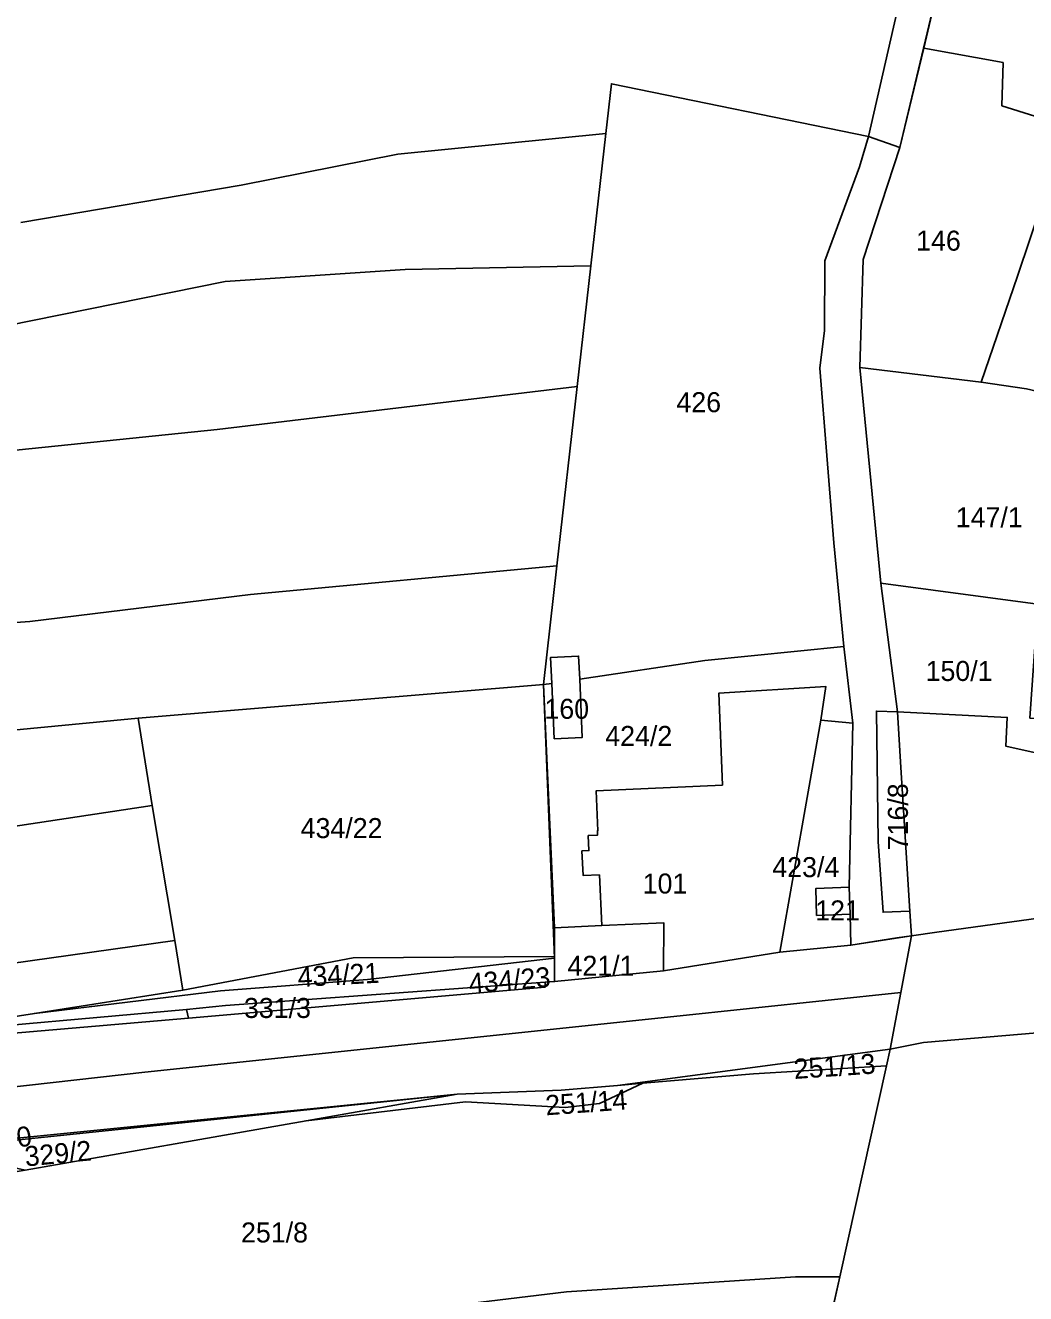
# Model space of a CAD drawing. Extents: x -629983 to -626385, y -1072828 to -1067897.
# Drawn here: x -627910.7 to -627760.7, y -1070855.3 to -1070665.2 of the extents above; entities that cross this region are included whole.
import ezdxf

# ---------------------------------------------------------------- set-up
doc = ezdxf.new("R2010")
doc.units = 0
for name, color, linetype in [('Parcela nároku', 7, 'Continuous'), ('Parcelní číslo', 7, 'Continuous'), ('Plocha PÚ', 7, 'Continuous'), ('Silnice ŘSD', 7, 'Continuous'), ('Vnitřní obvod_šetřený', 7, 'Continuous')]:
    doc.layers.add(name, color=color, linetype=linetype)

msp = doc.modelspace()

# ---------------------------------------------------------------- linework, layer by layer
at = {"layer": 'Parcela nároku'}
for points in [[(-627772.16, -1070652.46), (-627763.86, -1070622.81), (-627709.63, -1070637.02), (-627713.35, -1070649.42), (-627714.22, -1070652.04), (-627688.97, -1070661.79), (-627701.56, -1070682.02), (-627704.43, -1070680.74), (-627700.66, -1070671.43), (-627729.41, -1070659.79), (-627732.99, -1070668.64), (-627739.76, -1070664.48), (-627749.05, -1070661.81), (-627754.38, -1070680.37), (-627764.27, -1070677.26), (-627764.08, -1070670.78), (-627775.97, -1070668.61)], [(-627785.05, -1070700.29), (-627779.57, -1070683.51), (-627775.97, -1070668.61), (-627764.08, -1070670.78), (-627764.27, -1070677.26), (-627754.38, -1070680.37), (-627761.93, -1070702.79), (-627767.39, -1070718.71), (-627785.58, -1070716.47)], [(-627833.01, -1070764.02), (-627830.99, -1070746.2), (-627827.95, -1070719.34), (-627825.9, -1070701.23), (-627823.66, -1070681.44), (-627822.81, -1070673.96), (-627784.25, -1070681.85), (-627785.62, -1070686.43), (-627790.83, -1070700.51), (-627790.89, -1070710.93), (-627791.59, -1070716.59), (-627789.45, -1070742.76), (-627787.95, -1070758.33), (-627808.83, -1070760.42), (-627827.57, -1070763.21), (-627827.73, -1070759.76), (-627831.94, -1070759.95), (-627831.77, -1070763.84)], [(-627705.54, -1070693.57), (-627721.56, -1070688.68), (-627739.98, -1070684.3), (-627743.14, -1070683.88), (-627745.41, -1070683.18), (-627754.38, -1070680.37), (-627761.93, -1070702.79), (-627767.39, -1070718.71), (-627760.6, -1070719.71), (-627735.24, -1070725.59), (-627732.58, -1070726.16), (-627709.89, -1070729.29), (-627705.08, -1070729.89), (-627705.14, -1070707.83), (-627708.76, -1070704.01), (-627708.14, -1070701.82), (-627707.4, -1070700.05), (-627700.95, -1070701.85), (-627699.15, -1070695.86)], [(-628089.53, -1070723.69), (-628119.2, -1070724.29), (-628143.14, -1070723.63), (-628169.3, -1070721.91), (-628208.02, -1070718.77), (-628210.4, -1070740.59), (-628200.21, -1070741.84), (-628160.37, -1070744.83), (-628148.47, -1070745.57), (-628116.56, -1070746.01), (-628089.45, -1070744.15), (-628011.54, -1070738.64), (-627997, -1070736.78), (-627949.38, -1070732.03), (-627913.55, -1070729.01), (-627881.94, -1070725.77), (-627827.95, -1070719.34), (-627825.9, -1070701.23), (-627853.73, -1070701.79), (-627880.72, -1070703.61), (-627913.59, -1070710.23), (-627936.72, -1070712.94), (-627967.91, -1070715.76), (-628030.92, -1070720.12)], [(-627785.58, -1070716.47), (-627767.39, -1070718.71), (-627760.6, -1070719.71), (-627735.24, -1070725.59), (-627736.49, -1070733.3), (-627746.07, -1070731.77), (-627748.26, -1070745.92), (-627749.15, -1070752.67), (-627758.88, -1070751.98), (-627782.41, -1070748.82)], [(-628010.48, -1070761.71), (-627980.13, -1070759.5), (-627910.01, -1070754.54), (-627876.95, -1070750.54), (-627830.99, -1070746.2), (-627833.01, -1070764.02), (-627893.78, -1070769.03), (-627928.72, -1070772.38), (-627984.57, -1070776.96), (-628009.29, -1070779.27)], [(-627760.07, -1070769.04), (-627750.54, -1070769.34), (-627741.2, -1070776.15), (-627738.16, -1070776.76), (-627738.56, -1070778.84), (-627763.69, -1070773.24), (-627763.46, -1070768.95), (-627779.92, -1070768.08), (-627782.41, -1070748.82), (-627758.88, -1070751.98)], [(-627824.61, -1070792.54), (-627824.26, -1070800.15), (-627831.35, -1070800.48), (-627833.01, -1070764.02), (-627831.77, -1070763.84), (-627831.4, -1070772.13), (-627827.18, -1070771.94), (-627827.57, -1070763.21), (-627808.83, -1070760.42), (-627787.95, -1070758.33), (-627786.6, -1070769.79), (-627791.42, -1070769.33), (-627790.67, -1070764.29), (-627806.73, -1070765.32), (-627806.18, -1070779.08), (-627825.11, -1070779.97), (-627824.83, -1070785.93), (-627824.91, -1070785.93), (-627824.88, -1070786.59), (-627826.28, -1070786.66), (-627826.18, -1070788.91), (-627827.23, -1070788.96), (-627827.05, -1070792.66)], [(-627827.18, -1070771.94), (-627827.57, -1070763.21), (-627827.73, -1070759.76), (-627831.94, -1070759.95), (-627831.77, -1070763.84), (-627831.4, -1070772.13)], [(-627893.78, -1070769.03), (-627833.01, -1070764.02), (-627831.35, -1070800.48), (-627831.35, -1070804.79), (-627861.56, -1070804.99), (-627887.07, -1070809.82), (-627888.28, -1070802.37), (-627891.66, -1070782.13)], [(-627824.83, -1070785.93), (-627824.91, -1070785.93), (-627824.88, -1070786.59), (-627826.28, -1070786.66), (-627826.18, -1070788.91), (-627827.23, -1070788.96), (-627827.05, -1070792.66), (-627824.61, -1070792.54), (-627824.26, -1070800.15), (-627814.97, -1070799.71), (-627815.01, -1070806.94), (-627797.59, -1070804.13), (-627791.42, -1070769.33), (-627790.67, -1070764.29), (-627806.73, -1070765.32), (-627806.18, -1070779.08), (-627825.11, -1070779.97)], [(-627779.41, -1070776.46), (-627778.05, -1070797.99), (-627782.08, -1070798.14), (-627782.84, -1070787.54), (-627783.09, -1070768), (-627779.92, -1070768.08)], [(-627763.69, -1070773.24), (-627738.56, -1070778.84), (-627740.4, -1070788.36), (-627741.92, -1070796.22), (-627742.11, -1070797.18), (-627742.52, -1070799.19), (-627751.54, -1070798.05), (-627774.01, -1070801.15), (-627777.82, -1070801.7), (-627778.05, -1070797.99), (-627779.41, -1070776.46), (-627779.92, -1070768.08), (-627763.46, -1070768.95)], [(-627791.42, -1070769.33), (-627797.59, -1070804.13), (-627786.94, -1070803.1), (-627787.04, -1070798.41), (-627792.05, -1070798.63), (-627792.15, -1070794.56), (-627787.17, -1070794.36), (-627786.6, -1070769.79)], [(-627927.13, -1070787.47), (-627992.73, -1070796.23), (-628007.05, -1070798.52), (-628056.38, -1070804.76), (-628074.3, -1070806.42), (-628053.65, -1070808.47), (-628039.03, -1070811.11), (-628022, -1070821.16), (-627888.28, -1070802.37), (-627891.66, -1070782.13)], [(-627787.04, -1070798.41), (-627787.17, -1070794.36), (-627792.15, -1070794.56), (-627792.05, -1070798.63)], [(-627831.35, -1070805.05), (-627831.35, -1070804.79), (-627831.35, -1070800.48), (-627824.26, -1070800.15), (-627814.97, -1070799.71), (-627815.01, -1070806.94), (-627831.35, -1070808.54)], [(-627888.28, -1070802.37), (-627887.07, -1070809.82), (-627909.33, -1070813.32), (-627916.13, -1070814.39), (-627933.12, -1070816.63), (-627936.08, -1070816.85), (-627988.85, -1070821.87), (-628015.19, -1070825.26), (-628022, -1070821.16)], [(-627909.33, -1070813.32), (-627881.43, -1070809.91), (-627859.39, -1070808.23), (-627831.35, -1070805.05), (-627831.35, -1070808.54), (-627832.77, -1070808.64), (-627880.7, -1070812.13), (-627886.52, -1070812.71), (-627913.43, -1070815.14), (-627933.12, -1070816.63), (-627916.13, -1070814.39)], [(-627887.07, -1070809.82), (-627909.33, -1070813.32), (-627881.43, -1070809.91), (-627859.39, -1070808.23), (-627831.35, -1070805.05), (-627831.35, -1070804.79), (-627861.56, -1070804.99)], [(-627880.7, -1070812.13), (-627832.77, -1070808.64), (-627832.75, -1070809.36), (-627886.24, -1070814.04), (-627886.52, -1070812.71)], [(-627886.52, -1070812.71), (-627886.24, -1070814.04), (-627928.69, -1070817.68), (-627986.6, -1070823.2), (-628019.88, -1070827.58), (-628101.01, -1070837.33), (-628160.56, -1070843.84), (-628166.52, -1070844.44), (-628180.6, -1070843.91), (-628165.45, -1070843.15), (-628157.61, -1070841.67), (-628086.12, -1070833.36), (-628015.19, -1070825.26), (-627988.85, -1070821.87), (-627936.08, -1070816.85), (-627933.12, -1070816.63), (-627913.43, -1070815.14)], [(-627776.03, -1070817.67), (-627781.03, -1070818.65), (-627781.59, -1070821.17), (-627788.59, -1070852.77), (-627793.29, -1070873.99), (-627796.08, -1070886.23), (-627759.08, -1070883.39), (-627733.04, -1070884.02), (-627695.86, -1070868.29), (-627684.37, -1070862.94), (-627673.34, -1070857.87), (-627667.02, -1070858.18), (-627666.57, -1070854.4), (-627669.26, -1070837.49), (-627680.55, -1070832.34), (-627686.39, -1070830.88), (-627692.88, -1070830.18), (-627693.06, -1070825.67), (-627704.19, -1070823.07), (-627730.21, -1070817.05), (-627744.9, -1070815.04)], [(-627821.9, -1070824.09), (-627781.03, -1070818.65), (-627781.59, -1070821.17), (-627801.49, -1070822.34), (-627818.12, -1070823.77)], [(-627801.49, -1070822.34), (-627781.59, -1070821.17), (-627788.59, -1070852.77), (-627795.23, -1070852.8), (-627829.54, -1070855.03), (-627855.66, -1070858.18), (-627871.1, -1070863.63), (-627903.55, -1070870.3), (-627965.1, -1070883.25), (-627964.44, -1070878.78), (-627949.1, -1070853.24), (-627939.64, -1070842.36), (-627915.75, -1070837.66), (-627910.72, -1070836.78), (-627868.6, -1070829.4), (-627844.7, -1070826.54), (-627829.74, -1070827.42), (-627824.59, -1070826.82), (-627818.12, -1070823.77)], [(-627830.34, -1070824.8), (-627845.93, -1070825.43), (-627868.6, -1070829.4), (-627844.7, -1070826.54), (-627829.74, -1070827.42), (-627824.59, -1070826.82), (-627818.12, -1070823.77), (-627821.9, -1070824.09)], [(-627845.93, -1070825.43), (-627932.79, -1070834.48), (-627936.07, -1070838.25), (-627932.01, -1070837.3), (-627922.17, -1070836.42), (-627912.26, -1070836.43), (-627910.72, -1070836.78), (-627868.6, -1070829.4)], [(-627845.93, -1070825.43), (-627932.44, -1070834.08), (-627932.79, -1070834.48)], [(-627969.54, -1070913.45), (-627965.1, -1070883.25), (-627903.55, -1070870.3), (-627871.1, -1070863.63), (-627855.66, -1070858.18), (-627829.54, -1070855.03), (-627795.23, -1070852.8), (-627788.59, -1070852.77), (-627793.29, -1070873.99), (-627796.08, -1070886.23), (-627856.91, -1070893.83), (-627904.38, -1070902.22), (-627956.41, -1070911.75), (-627967.36, -1070913.5)]]:
    msp.add_lwpolyline(points, close=True, dxfattribs=at)
for points in [[(-627911.39, -1070694.75), (-627878.35, -1070689.15), (-627854.84, -1070684.51), (-627823.66, -1070681.44), (-627822.81, -1070673.96), (-627784.25, -1070681.85), (-627776.6, -1070648.4), (-627799.38, -1070645.81), (-627834.12, -1070645.83), (-627847.02, -1070648.85), (-627865.99, -1070651.96), (-627903.25, -1070656.94), (-627969.61, -1070662.08)], [(-627772.16, -1070652.46), (-627775.97, -1070668.61), (-627779.57, -1070683.51), (-627785.05, -1070700.29), (-627785.58, -1070716.47), (-627782.41, -1070748.82), (-627779.92, -1070768.08), (-627783.09, -1070768), (-627782.84, -1070787.54), (-627782.08, -1070798.14), (-627778.05, -1070797.99), (-627777.82, -1070801.7), (-627780, -1070802), (-627786.94, -1070803.1), (-627787.04, -1070798.41), (-627787.17, -1070794.36), (-627786.6, -1070769.79), (-627787.95, -1070758.33), (-627789.45, -1070742.76), (-627791.59, -1070716.59), (-627790.89, -1070710.93), (-627790.83, -1070700.51), (-627785.62, -1070686.43), (-627784.25, -1070681.85), (-627776.6, -1070648.4)], [(-627911.39, -1070694.75), (-627878.35, -1070689.15), (-627854.84, -1070684.51), (-627823.66, -1070681.44), (-627825.9, -1070701.23), (-627853.73, -1070701.79), (-627880.72, -1070703.61), (-627913.59, -1070710.23)], [(-627913.55, -1070729.01), (-627881.94, -1070725.77), (-627827.95, -1070719.34), (-627830.99, -1070746.2), (-627876.95, -1070750.54), (-627910.01, -1070754.54), (-627980.13, -1070759.5)], [(-627928.72, -1070772.38), (-627893.78, -1070769.03), (-627891.66, -1070782.13), (-627927.13, -1070787.47)], [(-627751.54, -1070798.05), (-627774.01, -1070801.15), (-627777.82, -1070801.7), (-627780, -1070802), (-627786.94, -1070803.1), (-627797.59, -1070804.13), (-627815.01, -1070806.94), (-627831.35, -1070808.54), (-627832.77, -1070808.64), (-627832.75, -1070809.36), (-627886.24, -1070814.04), (-627928.69, -1070817.68)], [(-627932.44, -1070834.08), (-627845.93, -1070825.43), (-627830.34, -1070824.8), (-627821.9, -1070824.09), (-627781.03, -1070818.65), (-627776.03, -1070817.67), (-627744.9, -1070815.04)]]:
    msp.add_lwpolyline(points, dxfattribs=at)
at = {"layer": 'Plocha PÚ'}
msp.add_lwpolyline([(-627793.29, -1070873.99), (-627788.59, -1070852.77), (-627781.59, -1070821.17), (-627781.03, -1070818.65), (-627777.82, -1070801.7), (-627786.94, -1070803.1), (-627797.59, -1070804.13), (-627815.01, -1070806.94), (-627831.35, -1070808.54), (-627831.35, -1070805.05), (-627831.35, -1070804.79), (-627833.01, -1070764.02), (-627830.99, -1070746.2), (-627827.95, -1070719.34), (-627825.9, -1070701.23), (-627823.66, -1070681.44), (-627822.81, -1070673.96), (-627784.25, -1070681.85), (-627779.57, -1070683.51), (-627772.16, -1070652.46)], dxfattribs=at)
at = {"layer": 'Silnice ŘSD'}
for p, q in [((-627779.42, -1070810.18), (-627813.46, -1070813.77)), ((-627813.46, -1070813.77), (-627892.77, -1070822.13))]:
    msp.add_line(p, q, dxfattribs=at)
msp.add_lwpolyline([(-627892.77, -1070822.13), (-627941.61, -1070827.63), (-627957.65, -1070828.97)], dxfattribs=at)
at = {"layer": 'Vnitřní obvod_šetřený'}
for p, q in [((-627775.97, -1070668.61), (-627772.16, -1070652.46)), ((-627823.66, -1070681.44), (-627822.81, -1070673.96)), ((-627822.81, -1070673.96), (-627784.25, -1070681.85)), ((-627825.9, -1070701.23), (-627823.66, -1070681.44)), ((-627827.95, -1070719.34), (-627825.9, -1070701.23)), ((-627830.99, -1070746.2), (-627827.95, -1070719.34)), ((-627833.01, -1070764.02), (-627830.99, -1070746.2)), ((-627831.35, -1070805.05), (-627833.01, -1070764.02)), ((-627777.82, -1070801.7), (-627786.94, -1070803.1)), ((-627781.03, -1070818.65), (-627777.82, -1070801.7)), ((-627797.59, -1070804.13), (-627815.01, -1070806.94)), ((-627786.94, -1070803.1), (-627797.59, -1070804.13)), ((-627831.35, -1070808.54), (-627831.35, -1070805.05)), ((-627815.01, -1070806.94), (-627831.35, -1070808.54)), ((-627781.59, -1070821.17), (-627781.03, -1070818.65)), ((-627788.59, -1070852.77), (-627781.59, -1070821.17)), ((-627793.29, -1070873.99), (-627788.59, -1070852.77))]:
    msp.add_line(p, q, dxfattribs=at)
msp.add_lwpolyline([(-627784.25, -1070681.85), (-627779.57, -1070683.51), (-627775.97, -1070668.61)], dxfattribs=at)

# ---------------------------------------------------------------- texts
at = {"layer": 'Parcelní číslo'}
for s, p in [('146', (-627777.13, -1070698.98)), ('426', (-627813.07, -1070723.19)), ('147/1', (-627771.19, -1070740.45)), ('150/1', (-627775.71, -1070763.48)), ('160', (-627832.86, -1070769.15)), ('424/2', (-627823.74, -1070773.22)), ('434/22', (-627869.41, -1070787.03)), ('423/4', (-627798.69, -1070792.88)), ('101', (-627818.13, -1070795.34)), ('121', (-627792.26, -1070799.37)), ('421/1', (-627829.4, -1070807.67)), ('331/3', (-627877.91, -1070813.99)), ('251/8', (-627878.35, -1070847.64))]:
    msp.add_text(s, height=3, dxfattribs=at).set_placement(p)
for s, rotation, p in [('716/8', 90, (-627778.36, -1070788.86)), ('434/21', 3.0685, (-627869.79, -1070809.36)), ('434/23', 4.7668, (-627844.08, -1070810.32)), ('251/13', 3.8851, (-627795.38, -1070823.14)), ('251/14', 4.1775, (-627832.61, -1070828.59)), ('718/30', 8.8418, (-627921.67, -1070834.97)), ('329/2', 5.3404, (-627910.65, -1070836.26))]:
    msp.add_text(s, height=3, rotation=rotation, dxfattribs=at).set_placement(p)

doc.saveas('drawing.dxf')
